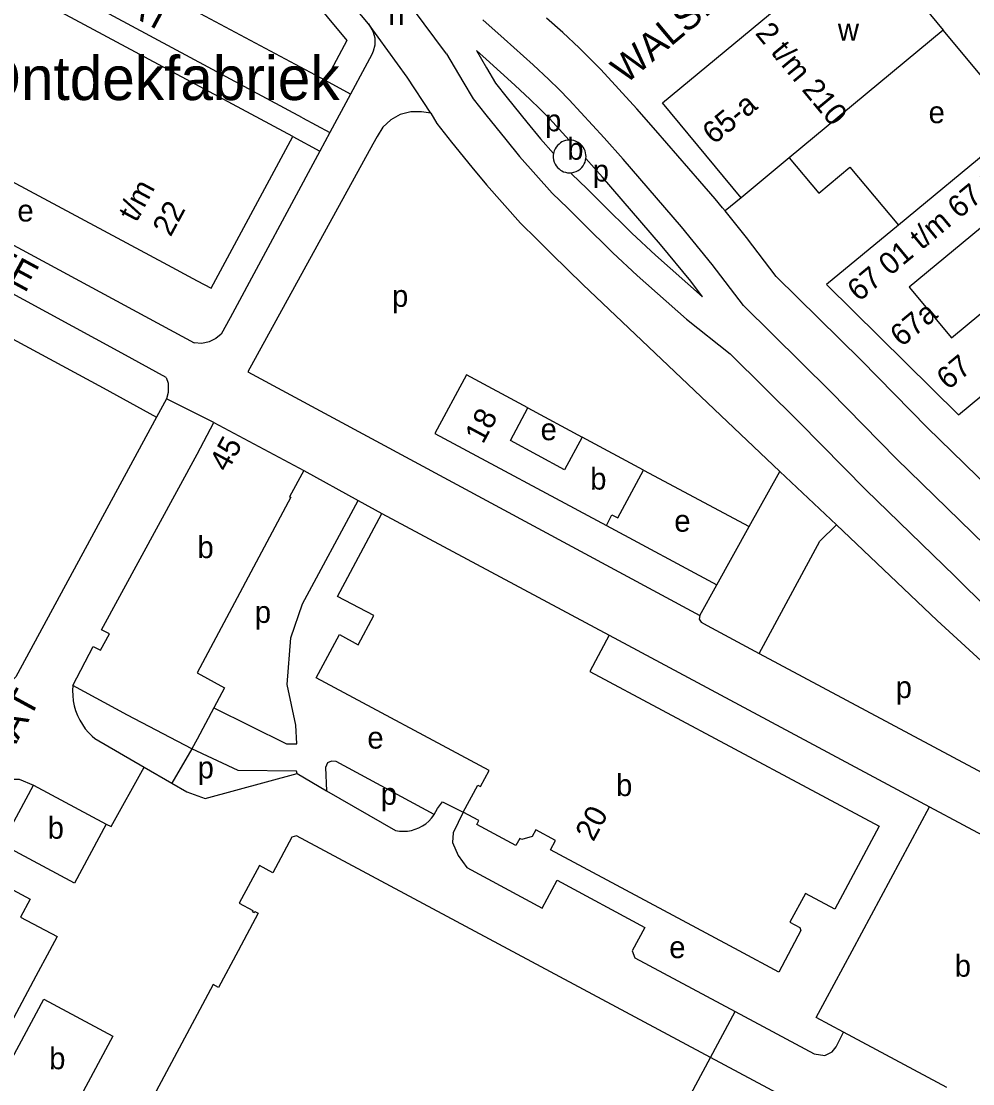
# Model space of a CAD drawing. Extents: x 159261 to 160849, y 382514 to 384534.
# Drawn here: x 159967.8 to 160141.9, y 383975.7 to 384170 of the extents above; entities that cross this region are included whole.
import ezdxf

# ---------------------------------------------------------------- set-up
doc = ezdxf.new("R2010")
doc.units = 0
for name, color, linetype in [('BLT_Basislijn', 7, 'Continuous'), ('BLT_Bebouwing', 7, 'Continuous'), ('BLT_Bebouwing_beschrifting', 7, 'Continuous'), ('BLT_Centroide', 7, 'Continuous'), ('BLT_Huisnummer', 7, 'Continuous'), ('BLT_Huisnummer_reeks', 7, 'Continuous'), ('BLT_Onderverdeling_panden', 7, 'Continuous'), ('BLT_Straatnaam', 7, 'Continuous'), ('BLT_Vlakafsluiter', 7, 'Continuous')]:
    doc.layers.add(name, color=color, linetype=linetype)

msp = doc.modelspace()

# ---------------------------------------------------------------- linework, layer by layer
at = {"layer": 'BLT_Basislijn'}
for p, q in [((160023.51, 384159.19), (159952.88, 384197.15)), ((159895.85, 384167.15), (159999.49, 384111.22)), ((160028.09, 384156.72), (160023.51, 384159.19)), ((160028.09, 384156.72), (160024.29, 384149.68)), ((159986.23, 384109.31), (159903.52, 384154.27)), ((160019.32, 384152.36), (160024.29, 384149.68)), ((160017.5, 384148.98), (160022.47, 384146.3)), ((160091.95, 384140.82), (160083.95, 384150.08)), ((160096.58, 384135.34), (160096.11, 384135.91)), ((159994.38, 384104.88), (159986.23, 384109.31)), ((160009.27, 384105.94), (160091.95, 384061.34)), ((159994.39, 384100.96), (159992.57, 384097.61)), ((160060.53, 384099.31), (160070.46, 384093.98)), ((160019.51, 384087.88), (160029.48, 384082.38)), ((160081.69, 384087.95), (160100.99, 384077.59)), ((160100.99, 384077.59), (160106.62, 384087.7)), ((160106.62, 384087.7), (160116.95, 384077.92)), ((160029.48, 384082.38), (160033.8, 384079.99)), ((160074.87, 384077.81), (160095.08, 384066.96)), ((160095.08, 384066.96), (160100.99, 384077.59)), ((160091.95, 384061.34), (160095.08, 384066.96)), ((160093.31, 384059.52), (160102.84, 384054.41)), ((160075.39, 384057.74), (160133.95, 384026.36)), ((160102.84, 384054.41), (160157.4, 384025.16)), ((159999.03, 384036.92), (159995.38, 384030.65)), ((159990.31, 384033.6), (159995.38, 384030.65)), ((160018.29, 384032.42), (160023.71, 384029.29)), ((160023.49, 384033.53), (160023.71, 384029.29)), ((160023.71, 384029.29), (160036.32, 384022.03)), ((160093.93, 383980.49), (160098.42, 383988.88))]:
    msp.add_line(p, q, dxfattribs=at)
for points in [[(160031.35, 384169.6), (160024, 384178.44), (160015.84, 384187.99), (160003.08, 384203.51), (159988.31, 384221.2), (159972.59, 384240.56)], [(159969.43, 384228.08), (159981.65, 384221.47), (159984.45, 384218.02), (159999.23, 384200.32), (160012.01, 384184.77), (160020.18, 384175.22), (160027.42, 384166.51), (160023.51, 384159.19)], [(160019.32, 384152.36), (159926.35, 384202.33)], [(160099.93, 384118.05), (160094.23, 384125.56), (160088.63, 384132.43), (160077.93, 384144.82), (160074.5, 384148.69), (160068.09, 384155.69), (160066.22, 384157.56), (160064.37, 384159.37), (160061.49, 384162.06), (160056.21, 384166.82), (160052.28, 384170.33)], [(160083.95, 384150.08), (160080.45, 384154.04), (160073.87, 384161.22), (160071.84, 384163.25), (160069.9, 384165.16), (160066.9, 384167.96), (160063.94, 384170.62)], [(160031.35, 384169.6), (160032.17, 384168.23), (160032.51, 384167.02), (160032.52, 384165.68), (160032.24, 384164.55), (160031.99, 384163.96), (160030.7, 384161.57), (160028.09, 384156.72)], [(160045.66, 384164.07), (160048.62, 384159.01), (160050.49, 384155.87), (160052.81, 384152.91), (160056.47, 384148.44), (160059.01, 384145.3), (160064.96, 384138.62), (160067.8, 384135.87), (160070.55, 384133.08), (160076.06, 384127.67), (160080.52, 384123.54), (160089.52, 384115.54), (160097.5, 384109.21)], [(160051.1, 384164.68), (160052.93, 384161.55), (160054.62, 384158.7), (160056.71, 384156.03), (160060.35, 384151.59), (160062.82, 384148.54), (160065.21, 384145.86)], [(160068.08, 384148.3), (160064.48, 384152.23), (160062.7, 384154.01), (160060.91, 384155.76), (160058.11, 384158.38), (160052.87, 384163.1), (160051.1, 384164.68)], [(160042.75, 384153.22), (160041.06, 384153.47), (160039.08, 384153.48), (160037.16, 384152.98), (160035.43, 384152.01), (160033.97, 384150.67), (160032.93, 384148.97), (160032.14, 384147.53)], [(160042.75, 384153.22), (160043.88, 384151.34), (160046.57, 384147.9), (160050.27, 384143.38), (160052.92, 384140.11), (160059.19, 384133.08), (160062.17, 384130.19), (160064.9, 384127.41), (160070.54, 384121.88), (160106.62, 384087.7)], [(160024.29, 384149.68), (160022.47, 384146.3)], [(160032.14, 384147.53), (160009.27, 384105.94)], [(160022.47, 384146.3), (160006.04, 384115.81), (160004.39, 384112.8), (160003.44, 384112), (160002.19, 384111.39), (160000.89, 384111.12), (159999.49, 384111.22)], [(160092.47, 384119.61), (160090.3, 384122.47), (160084.8, 384129.21), (160074.16, 384141.52), (160071.14, 384144.95)], [(160108.33, 384145.08), (160113.75, 384138.61), (160119.42, 384143.36), (160128.3, 384132.77)], [(160068.39, 384142.3), (160068.58, 384142.09), (160071.33, 384139.42), (160074.08, 384136.62), (160079.51, 384131.29), (160083.88, 384127.24), (160092.47, 384119.61)], [(160096.11, 384135.91), (160094.76, 384137.57), (160091.95, 384140.82)], [(160105.95, 384123.34), (160100.52, 384130.51), (160096.58, 384135.34)], [(160138.04, 384091.36), (160133.62, 384095.66), (160121.5, 384108.03), (160105.95, 384123.34)], [(160171.64, 384049.7), (160156.83, 384062.22), (160150.22, 384068.27), (160144.19, 384074.22), (160127.97, 384089.99), (160115.83, 384102.38), (160099.93, 384118.05)], [(159963.94, 384113.15), (159982.86, 384103.01), (159992.57, 384097.61)], [(160165.85, 384044.12), (160151.54, 384056.21), (160144.71, 384062.47), (160138.59, 384068.51), (160122.33, 384084.33), (160110.17, 384096.73), (160097.5, 384109.21)], [(159994.38, 384104.88), (159994.74, 384103.85), (159994.75, 384102.14), (159994.39, 384100.96)], [(159992.57, 384097.61), (159966.85, 384050.1), (159965.84, 384049), (159963.98, 384047.93), (159962.22, 384047.61), (159960.7, 384047.77)], [(160179.09, 384054.02), (160176.76, 384055.85), (160176.76, 384055.85), (160162.11, 384068.23), (160155.73, 384074.07), (160149.79, 384079.94), (160138.04, 384091.36)], [(160018.25, 384037.84), (160018.07, 384041.27), (160016.5, 384048.69), (160017.16, 384057.28), (160019.29, 384063.5), (160029.48, 384082.38)], [(160102.84, 384054.41), (160113.91, 384074.91), (160116.95, 384077.92)], [(160116.95, 384077.92), (160135.41, 384060.43), (160158.05, 384039.65), (160165.71, 384033.28)], [(160091.95, 384061.34), (160091.85, 384060.68), (160092.23, 384060.11), (160093.31, 384059.52)], [(159977.3, 384048.56), (159977.24, 384047.62), (159977.26, 384046.68), (159977.36, 384045.75), (159977.54, 384044.83), (159977.8, 384043.93), (159978.13, 384043.05), (159978.54, 384042.2), (159979.02, 384041.39), (159979.56, 384040.63), (159980.17, 384039.91), (159980.84, 384039.25), (159981.32, 384038.84)], [(160003.08, 384044.43), (160016.38, 384037.86), (160018.25, 384037.84)], [(159981.32, 384038.84), (159990.31, 384033.6)], [(160018.29, 384032.42), (160018.17, 384032.84), (160007.51, 384033), (159999.03, 384036.92)], [(160043.38, 384024.92), (160025.42, 384034.62), (160024.57, 384034.71), (160023.87, 384034.37), (160023.49, 384033.53)], [(159983.36, 384023.17), (159984.28, 384022.74), (159990.31, 384033.6)], [(159995.38, 384030.65), (159998.12, 384029.06), (160001.48, 384027.84), (160018.29, 384032.42)], [(159934.58, 383976.36), (159962.75, 384028.88), (159963.83, 384030.2), (159964.72, 384031.01), (159965.91, 384031.42), (159967.49, 384031.39), (159970.07, 384030.28)], [(160043.38, 384024.92), (160043.71, 384025.47), (160043.96, 384026)], [(160043.96, 384026), (160044.87, 384027.23), (160048.69, 384025.37)], [(160036.32, 384022.03), (160037.04, 384021.91), (160037.77, 384021.87), (160038.5, 384021.91), (160039.22, 384022.02), (160039.92, 384022.22), (160040.6, 384022.49), (160041.25, 384022.84), (160041.85, 384023.25), (160042.4, 384023.73), (160042.9, 384024.26), (160043.34, 384024.84), (160043.38, 384024.92)], [(160048.69, 384025.37), (160046.85, 384021.6), (160046.71, 384019.79), (160047.75, 384017.44), (160049.33, 384015.21), (160063.16, 384007.77), (160065.9, 384012.89), (160081.89, 384004.29), (160079.62, 384000), (160080.06, 383998.71), (160098.42, 383988.88)], [(160098.42, 383988.88), (160112.89, 383981.13), (160114.85, 383980.83), (160116.19, 383981.5), (160116.88, 383982.46), (160118.27, 383985.09)], [(160119.34, 383895.63), (160120.16, 383895.88), (160149.23, 383950.19), (160149, 383951.01), (160093.93, 383980.49)]]:
    msp.add_lwpolyline(points, dxfattribs=at)
at = {"layer": 'BLT_Bebouwing'}
for p, q in [((160136.49, 384168.43), (160108.33, 384145.08)), ((160150.69, 384151.3), (160136.49, 384168.43)), ((160150.69, 384151.3), (160128.3, 384132.77)), ((160108.33, 384145.08), (160099.51, 384137.76)), ((160081.69, 384087.95), (160070.46, 384093.98)), ((160025.7, 384064.84), (160033.8, 384079.99)), ((160033.8, 384079.99), (160075.39, 384057.74)), ((160075.39, 384057.74), (160071.85, 384051.12)), ((160071.85, 384051.12), (160124.77, 384022.8)), ((160133.95, 384026.36), (160154.39, 384015.4)), ((159973, 384000), (159970.51, 383995.35)), ((160064.04, 383925.22), (160093.93, 383980.49))]:
    msp.add_line(p, q, dxfattribs=at)
for points in [[(160017.5, 384148.98), (159920.1, 384201.24)], [(160099.51, 384137.76), (160085.15, 384155.11), (160116.16, 384180.84)], [(159901.99, 384175.17), (159993.82, 384125.89)], [(160002.56, 384121.2), (160017.5, 384148.98)], [(160068.08, 384148.3), (160067.76, 384148.28), (160067.39, 384148.21), (160067.06, 384148.1), (160066.75, 384147.96), (160066.48, 384147.79), (160066.21, 384147.58), (160065.95, 384147.33), (160065.71, 384147.04), (160065.51, 384146.71), (160065.34, 384146.33), (160065.21, 384145.86)], [(160071.16, 384145.31), (160071.14, 384145.63), (160071.08, 384145.98), (160070.98, 384146.33), (160070.83, 384146.68), (160070.62, 384147.02), (160070.37, 384147.34), (160070.07, 384147.62), (160069.72, 384147.87), (160069.34, 384148.06), (160068.95, 384148.2), (160068.54, 384148.28), (160068.08, 384148.3)], [(160065.21, 384145.86), (160065.17, 384145.52), (160065.17, 384145.09), (160065.23, 384144.68), (160065.34, 384144.28), (160065.51, 384143.91), (160065.71, 384143.57), (160065.95, 384143.28), (160066.21, 384143.03), (160066.48, 384142.82), (160066.75, 384142.66), (160067.06, 384142.52), (160067.39, 384142.41), (160067.76, 384142.33), (160068.39, 384142.3)], [(160068.39, 384142.3), (160068.95, 384142.41), (160069.34, 384142.55), (160069.72, 384142.74), (160070.07, 384142.99), (160070.37, 384143.28), (160070.62, 384143.6), (160070.83, 384143.94), (160070.98, 384144.29), (160071.08, 384144.64), (160071.14, 384144.95)], [(160071.14, 384144.95), (160071.16, 384145.31)], [(160128.3, 384132.77), (160115.17, 384121.9), (160139.27, 384098.07), (160154.2, 384110.43)], [(159993.82, 384125.89), (160000, 384122.58), (160002.56, 384121.2)], [(160060.53, 384099.31), (160049.29, 384105.34), (160043.51, 384094.64), (160074.87, 384077.81)], [(160070.46, 384093.98), (160067.24, 384087.99), (160057.32, 384093.32), (160060.53, 384099.31)], [(160000, 384090.86), (160003.09, 384096.62)], [(160003.09, 384096.62), (160019.51, 384087.88)], [(159977.3, 384048.56), (159981.01, 384055.65), (159982.35, 384055.01), (159983.99, 384058.01), (159982.55, 384058.71), (160000, 384090.86)], [(160019.51, 384087.88), (160016.94, 384083.07), (160017.13, 384082.96), (160000, 384050.86), (160005.05, 384048.09), (160003.08, 384044.43)], [(160074.87, 384077.81), (160075.9, 384079.75), (160076.98, 384079.18), (160081.69, 384087.95)], [(160021.77, 384049.93), (160026.04, 384057.84), (160029.47, 384056), (160032.31, 384061.31), (160025.7, 384064.84)], [(160048.69, 384025.37), (160051.34, 384030.31), (160051.83, 384030.04), (160053.41, 384033.01), (160021.77, 384049.93)], [(159999.03, 384036.92), (159987.29, 384043.09), (159977.3, 384048.56)], [(160003.08, 384044.43), (160000, 384038.72), (159999.03, 384036.92)], [(159983.36, 384023.17), (159977.59, 384012.4), (159964.3, 384019.51), (159970.07, 384030.28)], [(159970.07, 384030.28), (159983.36, 384023.17)], [(160118.27, 383985.09), (160113.25, 383987.77), (160119.81, 384000), (160133.95, 384026.36)], [(160124.77, 384022.8), (160116.65, 384007.63), (160111.27, 384010.51), (160108.44, 384005.22), (160110.29, 384004.23), (160110.45, 384003.69), (160106.4, 383996.11), (160099.14, 384000), (160064.65, 384018.46), (160065.58, 384020.2), (160061.98, 384022.12), (160061.32, 384020.91), (160059.42, 384020.33), (160059.02, 384020.54), (160058.34, 384019.25), (160051.17, 384023.11), (160051.55, 384023.83), (160048.69, 384025.37)], [(160093.93, 383980.49), (160018.18, 384021.04), (160017.35, 384020.78), (160013.87, 384014.26), (160011.4, 384015.58), (160007.72, 384008.71), (160010.19, 384007.39), (160010.09, 384007.19), (160010.48, 384006.98), (160010.59, 384007.18), (160011.18, 384006.86), (160007.52, 384000), (160003.94, 383993.3), (160002.95, 383993.83), (160000, 383988.32), (159988.3, 383966.46), (159988.49, 383965.57), (159997.46, 383960.78)], [(159970.51, 383995.35), (159961.81, 383979.1), (159951.48, 383984.63), (159953.26, 383987.93), (159946.71, 383991.49), (159951.27, 384000), (159959.26, 384014.93), (159969.46, 384009.45), (159967.72, 384006.18), (159974.4, 384002.61), (159973, 384000)], [(160137.17, 383974.99), (160118.27, 383985.09)]]:
    msp.add_lwpolyline(points, dxfattribs=at)
for points in [[(160151.39, 384138.91), (160130.29, 384121.41), (160138, 384112.11), (160159.1, 384129.62)], [(159962.92, 383974.33), (159971.95, 383991.17), (159984.61, 383984.38), (159975.58, 383967.54)]]:
    msp.add_lwpolyline(points, close=True, dxfattribs=at)
at = {"layer": 'BLT_Huisnummer_reeks'}
msp.add_line((160099.51, 384137.76), (160096.58, 384135.34), dxfattribs=at)
at = {"layer": 'BLT_Onderverdeling_panden'}
msp.add_line((160122.17, 384185.7), (160136.49, 384168.43), dxfattribs=at)
at = {"layer": 'BLT_Vlakafsluiter'}
for p, q in [((160045.66, 384164.07), (160039.41, 384172.42)), ((160003.09, 384096.62), (159994.39, 384100.96))]:
    msp.add_line(p, q, dxfattribs=at)
msp.add_lwpolyline([(160042.75, 384153.22), (160038.45, 384159.83), (160031.35, 384169.6)], dxfattribs=at)

# ---------------------------------------------------------------- texts
at = {"layer": 'BLT_Bebouwing_beschrifting'}
msp.add_text('De Ontdekfabriek', height=8, dxfattribs=at).set_placement((159942.83, 384155.63))
at = {"layer": 'BLT_Centroide'}
for s, p in [('h', (160034.99, 384169.38)), ('w', (160117.22, 384166.51)), ('e', (160133.81, 384151.4)), ('p', (160063.67, 384149.91)), ('b', (160067.72, 384144.71)), ('p', (160072.38, 384140.72)), ('e', (159967.14, 384133.41)), ('p', (160035.67, 384117.8)), ('e', (160062.84, 384093.4)), ('b', (160071.92, 384084.37)), ('e', (160087.3, 384076.66)), ('b', (160000.08, 384071.83)), ('p', (160010.57, 384059.98)), ('p', (160127.79, 384046.23)), ('e', (160031.16, 384036.99)), ('p', (160000.11, 384031.54)), ('b', (160076.65, 384028.3)), ('p', (160033.59, 384026.71)), ('b', (159972.68, 384020.5)), ('e', (160086.37, 383998.66)), ('b', (160138.6, 383995.26)), ('b', (159972.96, 383978.33))]:
    msp.add_text(s, height=4, dxfattribs=at).set_placement(p)
at = {"layer": 'BLT_Huisnummer'}
for s, rotation, p in [('18', 61.8535, (160052.3, 384092.55)), ('45', 61.3177, (160005.53, 384087.4)), ('20', 61.8535, (160072.5, 384019.82))]:
    msp.add_text(s, height=4, rotation=rotation, dxfattribs=at).set_placement(p)
at = {"layer": 'BLT_Huisnummer_reeks'}
for s, rotation, p in [('2 t/m 210', 309.6073, (160101.96, 384167.8)), ('65-a', 39.6073, (160094.53, 384147.37)), ('67 01 t/m 67 203', 39.6073, (160121.04, 384118.62)), ('t/m', 61.7488, (159988.9, 384133.11)), ('22', 61.7488, (159995.17, 384130.47)), ('67a', 39.6073, (160128.86, 384110.34)), ('67', 39.6073, (160137.37, 384102.46))]:
    msp.add_text(s, height=4, rotation=rotation, dxfattribs=at).set_placement(p)
at = {"layer": 'BLT_Straatnaam'}
for s, rotation, p in [('WALSERIJSTRAAT', 39.9468, (160078.4, 384158.43)), ('LEIDINGSTRAAT', 331.6436, (159946.98, 384193.13)), ('TORENALLEE', 331.6436, (159930.17, 384141.51)), ('PROFESSOR HOROWITZSTRAAT', 61.4651, (159920.45, 383952.32))]:
    msp.add_text(s, height=5, rotation=rotation, dxfattribs=at).set_placement(p)

doc.saveas('drawing.dxf')
